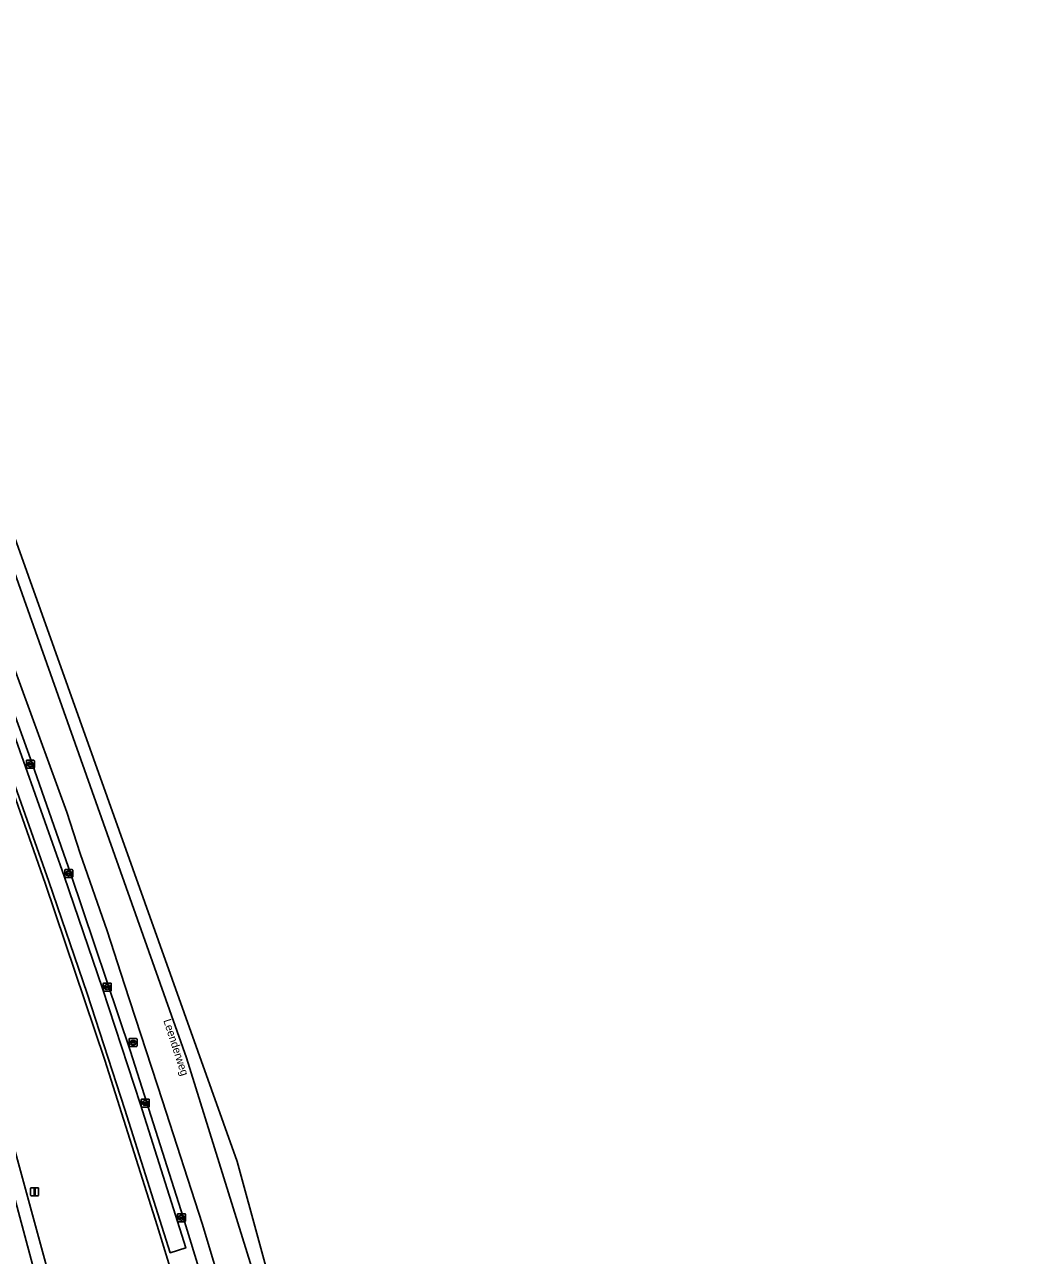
# Model space of a CAD drawing. Extents: x 162156 to 163172, y 378995 to 380779.
# Drawn here: x 162710.5 to 162835.3, y 380586.4 to 380740.1 of the extents above; entities that cross this region are included whole.
import ezdxf

# ---------------------------------------------------------------- set-up
doc = ezdxf.new("R2010")
doc.units = 0
for name, color, linetype in [('IMGEO_Berm_groen', 7, 'Continuous'), ('IMGEO_Kolk', 7, 'Continuous'), ('IMGEO_Lichtmast', 7, 'Continuous'), ('IMGEO_Muur', 7, 'Continuous'), ('IMGEO_Openbare_ruimte_label', 7, 'Continuous'), ('IMGEO_Rijbaan_lokaal_onverhard', 7, 'Continuous'), ('IMGEO_Rijbaan_regionaal_gesloten', 7, 'Continuous'), ('IMGEO_Rioolput', 7, 'Continuous'), ('IMGEO_Voetpad_open', 7, 'Continuous')]:
    doc.layers.add(name, color=color, linetype=linetype)

msp = doc.modelspace()

# ---------------------------------------------------------------- linework, layer by layer
at = {"layer": 'IMGEO_Berm_groen'}
for points in [[(162735.8, 380561.65), (162727.08, 380590.13), (162720.55, 380610.78), (162713.1, 380632.9), (162708.25, 380646.67), (162703, 380661.28), (162698.33, 380673.69), (162688.26, 380676.43), (162689.37, 380672.38), (162736.46, 380500), (162737.14, 380497.52), (162737.51, 380495.43), (162738.98, 380492.18), (162740.35, 380489.69), (162741.42, 380488.32), (162742.87, 380485.48), (162744.2, 380481.44), (162748.66, 380465.56), (162766.57, 380388.34), (162772.2, 380394.24)], [(162689.37, 380672.38), (162689.07, 380670.45), (162699.19, 380631.13), (162717.6, 380562.41), (162731.81, 380509.4), (162737.13, 380489.66)], [(162737.51, 380495.43), (162737.14, 380497.52), (162736.46, 380500), (162689.37, 380672.38)]]:
    msp.add_lwpolyline(points, dxfattribs=at)
msp.add_lwpolyline([(162715.8, 380641.76), (162706.76, 380666.41), (162703.79, 380674.62), (162702.73, 380676.34), (162701.17, 380675.78), (162706.17, 380662.47), (162711.44, 380647.82), (162716.3, 380634.02), (162723.76, 380611.85), (162730.32, 380591.15), (162734.75, 380576.82), (162739.05, 380562.64), (162744.99, 380541.98), (162746.32, 380542.35), (162746.82, 380542.49), (162745.12, 380548.47), (162741.57, 380560.91), (162732.7, 380590.39), (162727.72, 380605.72), (162723.01, 380620.24), (162720.83, 380626.94), (162717.45, 380636.6)], close=True, dxfattribs=at)
at = {"layer": 'IMGEO_Kolk'}
for p, q in [((162710.73, 380647.32), (162710.73, 380648.17)), ((162710.8, 380648.25), (162711.66, 380648.25)), ((162711.66, 380647.25), (162710.8, 380647.25)), ((162710.99, 380647.74), (162710.99, 380647.75)), ((162711.03, 380647.79), (162711.43, 380647.79)), ((162711.42, 380647.7), (162711.03, 380647.7)), ((162711.24, 380647.47), (162711.21, 380647.47)), ((162711.22, 380648.03), (162711.24, 380648.03)), ((162711.47, 380647.75), (162711.47, 380647.74)), ((162711.73, 380648.17), (162711.73, 380647.32)), ((162715.53, 380633.67), (162715.53, 380634.53)), ((162715.6, 380634.6), (162716.45, 380634.6)), ((162716.45, 380633.6), (162715.6, 380633.6)), ((162715.78, 380634.09), (162715.78, 380634.11)), ((162716.22, 380634.06), (162715.82, 380634.06)), ((162715.83, 380634.14), (162716.22, 380634.14)), ((162716.01, 380634.38), (162716.04, 380634.38)), ((162716.04, 380633.82), (162716.01, 380633.82)), ((162716.27, 380634.11), (162716.27, 380634.09)), ((162716.53, 380634.53), (162716.53, 380633.67)), ((162720.33, 380619.48), (162720.33, 380620.33)), ((162720.41, 380620.4), (162721.26, 380620.4)), ((162720.59, 380619.9), (162720.59, 380619.91)), ((162720.63, 380619.95), (162721.03, 380619.95)), ((162721.03, 380619.86), (162720.63, 380619.86)), ((162720.82, 380620.18), (162720.85, 380620.18)), ((162720.84, 380619.62), (162720.82, 380619.62)), ((162721.08, 380619.91), (162721.08, 380619.9)), ((162721.33, 380620.33), (162721.33, 380619.48)), ((162721.26, 380619.4), (162720.41, 380619.4)), ((162725.08, 380604.99), (162725.08, 380605.85)), ((162725.16, 380605.92), (162726.01, 380605.92)), ((162726.08, 380605.85), (162726.08, 380604.99)), ((162726.01, 380604.92), (162725.16, 380604.92)), ((162725.34, 380605.41), (162725.34, 380605.43)), ((162725.38, 380605.46), (162725.78, 380605.46)), ((162725.78, 380605.38), (162725.38, 380605.38)), ((162725.57, 380605.7), (162725.59, 380605.7)), ((162725.59, 380605.14), (162725.57, 380605.14)), ((162725.82, 380605.43), (162725.82, 380605.41)), ((162729.6, 380590.66), (162729.6, 380591.52)), ((162729.67, 380591.59), (162730.53, 380591.59)), ((162730.53, 380590.59), (162729.67, 380590.59)), ((162729.86, 380591.08), (162729.86, 380591.1)), ((162729.9, 380591.13), (162730.3, 380591.13)), ((162730.3, 380591.05), (162729.9, 380591.05)), ((162730.11, 380590.81), (162730.08, 380590.81)), ((162730.09, 380591.37), (162730.11, 380591.37)), ((162730.34, 380591.1), (162730.34, 380591.08)), ((162730.6, 380591.52), (162730.6, 380590.66))]:
    msp.add_line(p, q, dxfattribs=at)
for points in [[(162710.73, 380647.32), (162710.73, 380648.17)], [(162710.8, 380648.25), (162711.66, 380648.25)], [(162711.66, 380647.25), (162710.8, 380647.25)], [(162711.73, 380648.17), (162711.73, 380647.32)], [(162715.53, 380633.67), (162715.53, 380634.53)], [(162715.6, 380634.6), (162716.45, 380634.6)], [(162716.45, 380633.6), (162715.6, 380633.6)], [(162716.53, 380634.53), (162716.53, 380633.67)], [(162720.33, 380619.48), (162720.33, 380620.33)], [(162720.41, 380620.4), (162721.26, 380620.4)], [(162721.33, 380620.33), (162721.33, 380619.48)], [(162721.26, 380619.4), (162720.41, 380619.4)], [(162725.08, 380604.99), (162725.08, 380605.85)], [(162725.16, 380605.92), (162726.01, 380605.92)], [(162726.08, 380605.85), (162726.08, 380604.99)], [(162726.01, 380604.92), (162725.16, 380604.92)], [(162729.6, 380590.66), (162729.6, 380591.52)], [(162729.67, 380591.59), (162730.53, 380591.59)], [(162730.53, 380590.59), (162729.67, 380590.59)], [(162730.6, 380591.52), (162730.6, 380590.66)]]:
    msp.add_lwpolyline(points, dxfattribs=at)
for centre, radius, start, end in [((162710.8, 380648.17), 0.0765, 91.552, 178.448), ((162710.8, 380648.17), 0.0765, 91.552, 178.448), ((162710.8, 380647.32), 0.0765, 181.552, 268.448), ((162710.8, 380647.32), 0.0765, 181.552, 268.448), ((162711.03, 380647.75), 0.0403, 85.8775, 175.7526), ((162711.02, 380647.74), 0.0366, 178.938, 274.7102), ((162711.43, 380647.75), 0.043, 264.8664, 352.4533), ((162711.43, 380647.75), 0.0386, 1.7309, 96.639), ((162711.65, 380648.17), 0.0765, 1.552, 88.448), ((162711.65, 380648.17), 0.0765, 1.552, 88.448), ((162711.65, 380647.32), 0.0765, 271.552, 358.448), ((162711.65, 380647.32), 0.0765, 271.552, 358.448), ((162715.6, 380634.52), 0.0765, 91.552, 178.448), ((162715.6, 380634.52), 0.0765, 91.552, 178.448), ((162715.6, 380633.68), 0.0765, 181.552, 268.448), ((162715.6, 380633.68), 0.0765, 181.552, 268.448), ((162715.82, 380634.1), 0.0403, 85.8775, 175.7526), ((162715.82, 380634.09), 0.0366, 178.938, 274.7102), ((162716.23, 380634.1), 0.0386, 1.7309, 96.639), ((162716.23, 380634.1), 0.043, 264.8664, 352.4533), ((162716.45, 380634.52), 0.0765, 1.552, 88.448), ((162716.45, 380634.52), 0.0765, 1.552, 88.448), ((162716.45, 380633.68), 0.0765, 271.552, 358.448), ((162716.45, 380633.68), 0.0765, 271.552, 358.448), ((162720.41, 380620.33), 0.0765, 91.552, 178.448), ((162720.41, 380620.33), 0.0765, 91.552, 178.448), ((162720.63, 380619.91), 0.0403, 85.8775, 175.7526), ((162720.63, 380619.9), 0.0366, 178.938, 274.7102), ((162721.04, 380619.91), 0.0386, 1.7309, 96.639), ((162721.03, 380619.9), 0.043, 264.8664, 352.4533), ((162721.26, 380620.33), 0.0765, 1.552, 88.448), ((162721.26, 380620.33), 0.0765, 1.552, 88.448), ((162720.41, 380619.48), 0.0765, 181.552, 268.448), ((162720.41, 380619.48), 0.0765, 181.552, 268.448), ((162721.26, 380619.48), 0.0765, 271.552, 358.448), ((162721.26, 380619.48), 0.0765, 271.552, 358.448), ((162725.16, 380605.85), 0.0765, 91.552, 178.448), ((162725.16, 380605.85), 0.0765, 91.552, 178.448), ((162726.01, 380605.85), 0.0765, 1.552, 88.448), ((162726.01, 380605.85), 0.0765, 1.552, 88.448), ((162725.16, 380605), 0.0765, 181.552, 268.448), ((162725.16, 380605), 0.0765, 181.552, 268.448), ((162725.38, 380605.42), 0.0403, 85.8775, 175.7526), ((162725.38, 380605.41), 0.0366, 178.938, 274.7102), ((162725.79, 380605.43), 0.0386, 1.7309, 96.639), ((162725.78, 380605.42), 0.043, 264.8664, 352.4533), ((162726.01, 380605), 0.0765, 271.552, 358.448), ((162726.01, 380605), 0.0765, 271.552, 358.448), ((162729.68, 380591.51), 0.0765, 91.552, 178.448), ((162729.68, 380591.51), 0.0765, 91.552, 178.448), ((162729.68, 380590.67), 0.0765, 181.552, 268.448), ((162729.68, 380590.67), 0.0765, 181.552, 268.448), ((162729.9, 380591.09), 0.0403, 85.8775, 175.7526), ((162729.89, 380591.08), 0.0366, 178.938, 274.7102), ((162730.3, 380591.09), 0.0386, 1.7309, 96.639), ((162730.3, 380591.09), 0.043, 264.8664, 352.4533), ((162730.52, 380591.51), 0.0765, 1.552, 88.448), ((162730.52, 380591.51), 0.0765, 1.552, 88.448), ((162730.52, 380590.67), 0.0765, 271.552, 358.448), ((162730.52, 380590.67), 0.0765, 271.552, 358.448)]:
    msp.add_arc(centre, radius, start, end, dxfattribs=at)
for centre, major_axis, ratio, start_param, end_param in [((162711.22, 380647.75), (-0.387, 0.002), 0.722429, 4.712389, 7.853982), ((162711.24, 380647.75), (-0.39, 0.002), 0.717154, 1.570796, 4.712389), ((162716.01, 380634.1), (-0.387, 0.002), 0.722429, 4.712389, 7.853982), ((162716.04, 380634.1), (-0.39, 0.002), 0.717154, 1.570796, 4.712389), ((162720.82, 380619.9), (-0.387, 0.002), 0.722429, 4.712389, 7.853982), ((162720.84, 380619.9), (-0.39, 0.002), 0.717154, 1.570796, 4.712389), ((162725.57, 380605.42), (-0.387, 0.002), 0.722429, 4.712389, 7.853982), ((162725.59, 380605.42), (-0.39, 0.002), 0.717154, 1.570796, 4.712389), ((162730.09, 380591.09), (-0.387, 0.002), 0.722429, 4.712389, 7.853982), ((162730.11, 380591.09), (-0.39, 0.002), 0.717154, 1.570796, 4.712389)]:
    msp.add_ellipse(centre, major_axis=major_axis, ratio=ratio, start_param=start_param, end_param=end_param, dxfattribs=at)
at = {"layer": 'IMGEO_Lichtmast'}
for p, q in [((162711.27, 380593.95), (162711.27, 380594.75)), ((162711.27, 380594.75), (162711.27, 380593.95)), ((162711.37, 380594.85), (162712.16, 380594.85)), ((162712.16, 380594.85), (162711.37, 380594.85)), ((162712.16, 380593.85), (162711.37, 380593.85)), ((162711.37, 380593.85), (162712.16, 380593.85)), ((162712.26, 380594.75), (162712.26, 380593.95)), ((162712.26, 380593.95), (162712.26, 380594.75))]:
    msp.add_line(p, q, dxfattribs=at)
msp.add_lwpolyline([(162711.69, 380594.73), (162711.84, 380594.73), (162711.84, 380593.98), (162711.69, 380593.98), (162711.69, 380594.73)], dxfattribs=at)
for centre, start, end in [((162711.37, 380594.75), 90, 180), ((162711.37, 380594.75), 90, 180), ((162711.37, 380593.95), 180, 270), ((162711.37, 380593.95), 180, 270), ((162712.16, 380594.75), 0, 90), ((162712.16, 380594.75), 360, 90), ((162712.16, 380593.95), 270, 0), ((162712.16, 380593.95), 270, 0)]:
    msp.add_arc(centre, 0.1, start, end, dxfattribs=at)
at = {"layer": 'IMGEO_Muur'}
msp.add_lwpolyline([(162706.35, 380653.38), (162713.54, 380633.1), (162718.31, 380619.09), (162723.05, 380604.62), (162728.7, 380586.72), (162730.64, 380587.33), (162724.97, 380605.24), (162720.23, 380619.73), (162715.45, 380633.76), (162710.64, 380647.43), (162705.36, 380662.11), (162700.27, 380675.73), (162689.45, 380678.73), (162688.87, 380676.77), (162698.74, 380674.06), (162703.46, 380661.41)], close=True, dxfattribs=at)
at = {"layer": 'IMGEO_Rijbaan_lokaal_onverhard'}
msp.add_lwpolyline([(162737.13, 380489.66), (162731.81, 380509.4), (162717.6, 380562.41), (162699.19, 380631.13), (162689.07, 380670.45), (162689.37, 380672.38), (162688.26, 380676.43)], dxfattribs=at)
at = {"layer": 'IMGEO_Rijbaan_regionaal_gesloten'}
msp.add_lwpolyline([(162835.27, 380238.32), (162832.98, 380246.79), (162737.06, 380598.14), (162686.38, 380740.14), (162683.4, 380739.7), (162691.09, 380720.33), (162695.16, 380708.96), (162706.16, 380680.3), (162730.73, 380611.09), (162744.15, 380567.96), (162763.14, 380500.1), (162770.9, 380471.58), (162776.29, 380450.02), (162815.72, 380304.13), (162827.68, 380257.65), (162833.19, 380237.78)], close=True, dxfattribs=at)
for points in [[(162763.14, 380500.1), (162744.15, 380567.96), (162730.73, 380611.09), (162706.16, 380680.3)], [(162706.76, 380666.41), (162715.8, 380641.76), (162717.45, 380636.6), (162720.83, 380626.94), (162723.01, 380620.24), (162727.72, 380605.72), (162732.7, 380590.39), (162741.57, 380560.91), (162745.12, 380548.47), (162746.82, 380542.49), (162751.4, 380526.42), (162757.93, 380502.08)]]:
    msp.add_lwpolyline(points, dxfattribs=at)
at = {"layer": 'IMGEO_Rioolput'}
for p, q in [((162723.64, 380613.48), (162724.49, 380613.48)), ((162723.56, 380612.55), (162723.56, 380613.4)), ((162724.49, 380612.47), (162723.64, 380612.47)), ((162723.82, 380612.97), (162723.82, 380612.98)), ((162724.26, 380612.93), (162723.86, 380612.93)), ((162723.87, 380613.02), (162724.26, 380613.02)), ((162724.05, 380613.25), (162724.08, 380613.25)), ((162724.07, 380612.7), (162724.05, 380612.7)), ((162724.31, 380612.98), (162724.31, 380612.97)), ((162724.57, 380613.4), (162724.57, 380612.55))]:
    msp.add_line(p, q, dxfattribs=at)
for points in [[(162723.64, 380613.48), (162724.49, 380613.48)], [(162723.56, 380612.55), (162723.56, 380613.4)], [(162724.49, 380612.47), (162723.64, 380612.47)], [(162724.57, 380613.4), (162724.57, 380612.55)]]:
    msp.add_lwpolyline(points, dxfattribs=at)
for centre, radius, start, end in [((162723.64, 380613.4), 0.0765, 91.552, 178.448), ((162723.64, 380613.4), 0.0765, 91.552, 178.448), ((162724.49, 380613.4), 0.0765, 1.552, 88.448), ((162724.49, 380613.4), 0.0765, 1.552, 88.448), ((162723.64, 380612.55), 0.0765, 181.552, 268.448), ((162723.64, 380612.55), 0.0765, 181.552, 268.448), ((162723.86, 380612.98), 0.0403, 85.8775, 175.7526), ((162723.86, 380612.97), 0.0366, 178.938, 274.7102), ((162724.27, 380612.98), 0.0386, 1.7309, 96.639), ((162724.26, 380612.97), 0.043, 264.8664, 352.4533), ((162724.49, 380612.55), 0.0765, 271.552, 358.448), ((162724.49, 380612.55), 0.0765, 271.552, 358.448)]:
    msp.add_arc(centre, radius, start, end, dxfattribs=at)
for centre, major_axis, ratio, start_param, end_param in [((162724.05, 380612.97), (-0.387, 0.002), 0.722429, 4.712389, 7.853982), ((162724.08, 380612.97), (-0.39, 0.002), 0.717154, 1.570796, 4.712389)]:
    msp.add_ellipse(centre, major_axis=major_axis, ratio=ratio, start_param=start_param, end_param=end_param, dxfattribs=at)
at = {"layer": 'IMGEO_Voetpad_open'}
msp.add_lwpolyline([(162764.65, 380469.6), (162745.6, 380539.88), (162744.99, 380541.98), (162739.05, 380562.64), (162734.75, 380576.82), (162730.32, 380591.15), (162723.76, 380611.85), (162716.3, 380634.02), (162711.44, 380647.82), (162706.17, 380662.47), (162701.17, 380675.78), (162700.9, 380676.48), (162689.21, 380679.67), (162688.26, 380676.43), (162698.33, 380673.69), (162703, 380661.28), (162708.25, 380646.67), (162713.1, 380632.9), (162720.55, 380610.78), (162727.08, 380590.13), (162735.8, 380561.65), (162744.03, 380532.86), (162761.38, 380468.72)], dxfattribs=at)
msp.add_lwpolyline([(162703.46, 380661.41), (162698.74, 380674.06), (162688.87, 380676.77), (162689.45, 380678.73), (162700.27, 380675.73), (162705.36, 380662.11), (162710.64, 380647.43), (162715.45, 380633.76), (162720.23, 380619.73), (162724.97, 380605.24), (162730.64, 380587.33), (162728.7, 380586.72), (162723.05, 380604.62), (162718.31, 380619.09), (162713.54, 380633.1), (162706.35, 380653.38)], close=True, dxfattribs=at)

# ---------------------------------------------------------------- texts
at = {"layer": 'IMGEO_Openbare_ruimte_label'}
msp.add_text('Leenderweg', height=1, rotation=288.0001, dxfattribs=at).set_placement((162727.83, 380615.74))

doc.saveas('drawing.dxf')
